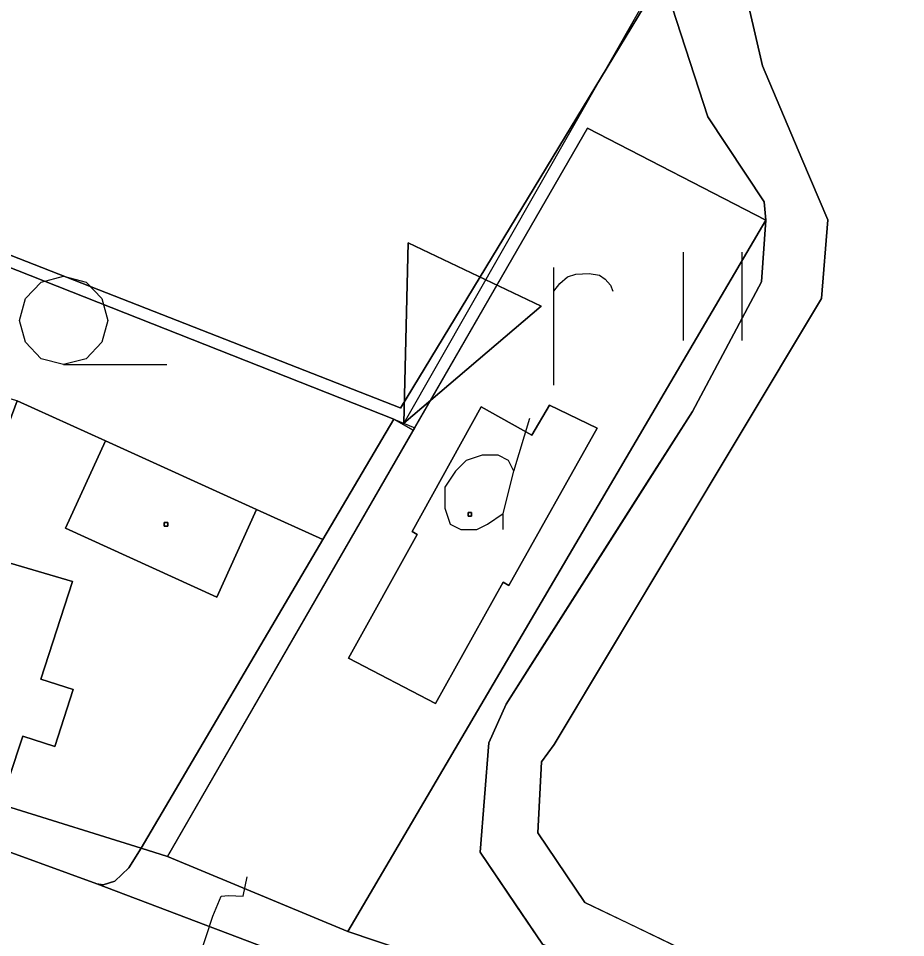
# Model space of a CAD drawing. Extents: x -645676 to -642474, y -1077513 to -1072613.
# Drawn here: x -643914.2 to -643839, y -1074638.6 to -1074560.5 of the extents above; entities that cross this region are included whole.
import ezdxf

# ---------------------------------------------------------------- set-up
doc = ezdxf.new("R2010")
doc.units = 0
for name, color, linetype in [('KN', 7, 'Continuous'), ('KULTURY_STAV', 7, 'Continuous'), ('KULTURY_ZNACKY', 7, 'Continuous'), ('Obvod_KP_', 7, 'Continuous'), ('OBVOD_PU', 7, 'Continuous'), ('PC_NAVRH', 7, 'Continuous'), ('PC_STAN_NAVRH', 7, 'Continuous'), ('PLYNOVOD', 7, 'Continuous')]:
    doc.layers.add(name, color=color, linetype=linetype)

# ---------------------------------------------------------------- blocks, each defined once
blk = doc.blocks.new('$920')
for points in [[(0, 0), (-2.8, 1.25), (-2.8, -1.25), (0, 0)], [(-2.8, 1.25), (0, 0), (-2.8, -1.25), (-2.8, 1.25)]]:
    blk.add_lwpolyline(points)
blk = doc.blocks.new('3$0400')
blk.add_lwpolyline([(0, 0), (-0.38, 0.1), (-0.65, 0.38), (-0.75, 0.75), (-0.65, 1.12), (-0.38, 1.4), (0, 1.5), (0.38, 1.4), (0.65, 1.12), (0.75, 0.75), (0.65, 0.38), (0.38, 0.1), (0, 0), (1.75, 0)])
blk = doc.blocks.new('$431')
blk.add_line((0.63, 0.99), (0.9, 1.89))
blk.add_lwpolyline([(0.45, 0), (0.45, 0.27), (0.63, 0.99), (0.54, 1.17), (0.36, 1.26), (0.09, 1.26), (-0.18, 1.17), (-0.36, 0.99), (-0.54, 0.72), (-0.54, 0.36), (-0.45, 0.09), (-0.27, 0), (0, 0), (0.18, 0.09), (0.45, 0.27)])
blk = doc.blocks.new('3$0600')
for p, q in [((-0.5, 1.5), (-0.5, 0)), ((0.5, 0), (0.5, 1.5))]:
    blk.add_line(p, q)
blk = doc.blocks.new('$479')
for points in [[(0, 0), (0, 1.27), (0, 2)], [(0, 1.6), (0.1, 1.73), (0.23, 1.84), (0.37, 1.89), (0.6, 1.9), (0.77, 1.87), (0.87, 1.8), (0.96, 1.7), (1, 1.6)]]:
    blk.add_lwpolyline(points)

msp = doc.modelspace()

# ---------------------------------------------------------------- linework, layer by layer
at = {"layer": 'KN'}
for points in [[(-643886.28, -1074638.05), (-643901.59, -1074631.68), (-643880.62, -1074595.31), (-643865.95, -1074569.86), (-643850.82, -1074577.66)], [(-643882.4, -1074594.55), (-643888.41, -1074604.77), (-643894.03, -1074602.22), (-643906.87, -1074596.39), (-643914.34, -1074593), (-643931.14, -1074588.31), (-643945.25, -1074583.81), (-643938.34, -1074572.47)], [(-643906.87, -1074596.39), (-643910.25, -1074603.83), (-643897.41, -1074609.66), (-643894.03, -1074602.22), (-643888.41, -1074604.77), (-643903.84, -1074630.99), (-643925.99, -1074624.09), (-643917.67, -1074601.89), (-643914.34, -1074593)], [(-643865.14, -1074595.34), (-643872.62, -1074608.68), (-643873.1, -1074608.41), (-643878.86, -1074618.7), (-643886.23, -1074614.85), (-643880.41, -1074604.35), (-643880.84, -1074604.1), (-643874.97, -1074593.52), (-643870.69, -1074595.92), (-643869.17, -1074593.37)], [(-643865.14, -1074595.34), (-643869.17, -1074593.37), (-643870.69, -1074595.92), (-643874.97, -1074593.52), (-643880.84, -1074604.1), (-643880.41, -1074604.35), (-643886.23, -1074614.85), (-643878.86, -1074618.7), (-643873.1, -1074608.41), (-643872.62, -1074608.68)], [(-643880.62, -1074595.31), (-643901.59, -1074631.68), (-643903.84, -1074630.99), (-643888.41, -1074604.77), (-643882.4, -1074594.55)], [(-643894.03, -1074602.22), (-643897.41, -1074609.66), (-643910.25, -1074603.83), (-643906.87, -1074596.39)], [(-643875.79, -1074602.8), (-643876.09, -1074602.8), (-643876.09, -1074602.5), (-643875.79, -1074602.5)], [(-643875.79, -1074602.8), (-643875.79, -1074602.5), (-643876.09, -1074602.5), (-643876.09, -1074602.8)], [(-643901.58, -1074603.64), (-643901.88, -1074603.64), (-643901.88, -1074603.34), (-643901.58, -1074603.34)], [(-643901.58, -1074603.64), (-643901.58, -1074603.34), (-643901.88, -1074603.34), (-643901.88, -1074603.64)], [(-643909.66, -1074608.33), (-643912.34, -1074616.64), (-643909.6, -1074617.51), (-643911.15, -1074622.35), (-643913.88, -1074621.46), (-643915.06, -1074625.07), (-643923.72, -1074622.23), (-643918.34, -1074605.81)], [(-643909.66, -1074608.33), (-643918.34, -1074605.81), (-643923.72, -1074622.23), (-643915.06, -1074625.07), (-643913.88, -1074621.46), (-643911.15, -1074622.35), (-643909.6, -1074617.51), (-643912.34, -1074616.64)]]:
    msp.add_lwpolyline(points, close=True, dxfattribs=at)
for points in [[(-644038.25, -1074608.27), (-643995.42, -1074612.43), (-643994.39, -1074613.86), (-643993.8, -1074614.11), (-643987.81, -1074614.84), (-643987.2, -1074614.63), (-643985.97, -1074613.54), (-643978.01, -1074614.74), (-643963.2, -1074617.46), (-643950.52, -1074620.18), (-643943.73, -1074621.94), (-643935.73, -1074624.39), (-643923.08, -1074628.51), (-643922.24, -1074630.43), (-643919.23, -1074631.47), (-643918.93, -1074631.43), (-643917.56, -1074630.39), (-643907.6, -1074634), (-643887.23, -1074641.74), (-643842.76, -1074658.03), (-643825, -1074663.82), (-643789.06, -1074672.02), (-643731.19, -1074682.69), (-643700.57, -1074688.77)], [(-643925.99, -1074624.09), (-643903.84, -1074630.99), (-643904.88, -1074632.64), (-643906.07, -1074633.79), (-643907.07, -1074634.1), (-643907.6, -1074634), (-643917.56, -1074630.39)], [(-643700.57, -1074688.77), (-643731.19, -1074682.69), (-643789.06, -1074672.02), (-643825, -1074663.82), (-643842.76, -1074658.03), (-643887.23, -1074641.74), (-643907.6, -1074634), (-643907.07, -1074634.1), (-643906.07, -1074633.79), (-643904.88, -1074632.64), (-643903.84, -1074630.99), (-643901.59, -1074631.68), (-643886.28, -1074638.05), (-643846.21, -1074651.59), (-643813.07, -1074662.2), (-643799.68, -1074665.05), (-643759.21, -1074673.5), (-643745.86, -1074676.14), (-643730.15, -1074676.99), (-643704.2, -1074683.02)]]:
    msp.add_lwpolyline(points, dxfattribs=at)
at = {"layer": 'KULTURY_STAV'}
for points in [[(-643789.19, -1074437.74), (-643825.46, -1074497.99), (-643857.05, -1074552.75), (-643881.82, -1074593.62), (-643881.86, -1074593.61), (-643937.87, -1074571.68), (-643938.02, -1074571.62), (-643991.28, -1074550.26), (-643993.56, -1074549.35), (-644000.58, -1074560.9), (-644006.08, -1074564.45), (-644013.86, -1074565.91), (-644023.19, -1074563.17), (-644054.15, -1074539.26), (-644078.99, -1074518.84), (-644081.77, -1074516.65), (-644081.24, -1074510.26), (-644085.96, -1074507.81), (-644114.23, -1074493.13), (-644106.39, -1074497.2), (-644113.28, -1074491.76), (-644126.83, -1074482.96), (-644165.01, -1074461.76)], [(-643829.71, -1074644.51), (-643841.47, -1074643.49), (-643843.5, -1074643.32), (-643858.11, -1074639.46), (-643866.18, -1074635.58), (-643870.17, -1074629.68), (-643869.85, -1074623.66), (-643868.79, -1074622.17), (-643853.18, -1074596.13), (-643846.1, -1074584.31), (-643845.57, -1074577.65), (-643847.77, -1074572.46), (-643851.1, -1074564.58), (-643852.81, -1074557.21), (-643851.27, -1074551.44), (-643820.66, -1074501.16)], [(-643830.05, -1074649.25), (-643842.29, -1074648.17), (-643844.12, -1074648.01), (-643844.6, -1074647.97), (-643859.61, -1074643.78), (-643862.73, -1074642.36), (-643869.77, -1074639.14), (-643872.01, -1074635.84), (-643875.07, -1074631.32), (-643874.33, -1074622.05), (-643872.86, -1074618.75), (-643870.95, -1074615.75), (-643860.72, -1074599.67), (-643857.05, -1074593.91), (-643851.19, -1074582.9), (-643850.82, -1074577.66), (-643850.97, -1074576.1), (-643855.73, -1074568.89), (-643858.78, -1074559.58), (-643857.81, -1074555.73), (-643857.05, -1074552.75), (-643837.68, -1074519.17)], [(-643838.05, -1074529.73), (-643851.27, -1074551.44), (-643852.81, -1074557.21), (-643851.1, -1074564.58), (-643847.77, -1074572.46), (-643845.57, -1074577.65), (-643846.1, -1074584.31), (-643853.18, -1074596.13), (-643861.18, -1074609.47), (-643868.79, -1074622.17), (-643869.85, -1074623.66), (-643870.17, -1074629.68), (-643866.18, -1074635.58), (-643862.49, -1074637.35), (-643858.11, -1074639.46), (-643843.5, -1074643.32), (-643842.12, -1074643.44), (-643841.47, -1074643.49), (-643829.71, -1074644.51)], [(-643991.28, -1074550.26), (-643938.02, -1074571.62), (-643937.87, -1074571.68), (-643881.86, -1074593.61), (-643881.82, -1074593.62), (-643857.05, -1074552.75)], [(-643858.78, -1074559.58), (-643855.73, -1074568.89), (-643850.97, -1074576.1), (-643850.82, -1074577.66), (-643865.95, -1074569.86), (-643880.74, -1074595.51), (-643882.4, -1074594.55), (-643938.34, -1074572.47), (-643961.52, -1074562.44), (-643991.73, -1074551.08)], [(-643865.95, -1074569.86), (-643850.82, -1074577.66), (-643886.28, -1074638.05), (-643901.59, -1074631.68), (-643880.74, -1074595.51), (-643865.95, -1074569.86)], [(-643938.34, -1074572.47), (-643882.4, -1074594.55), (-643888.41, -1074604.77), (-643894.03, -1074602.22), (-643906.87, -1074596.39), (-643914.34, -1074593), (-643917.67, -1074601.89), (-643934.15, -1074596.71), (-643934.64, -1074598.08), (-643950.6, -1074593.34), (-643945.25, -1074583.81), (-643938.34, -1074572.47)], [(-643850.82, -1074577.66), (-643851.19, -1074582.9), (-643857.05, -1074593.91), (-643872.86, -1074618.75), (-643874.33, -1074622.05), (-643875.07, -1074631.32), (-643869.77, -1074639.14), (-643859.61, -1074643.78), (-643844.6, -1074647.97), (-643844.12, -1074648.01), (-643830.05, -1074649.25), (-643826.75, -1074650.41), (-643824.22, -1074654.37), (-643824.63, -1074658.5), (-643846.21, -1074651.59), (-643886.28, -1074638.05), (-643850.82, -1074577.66)], [(-643969.9, -1074581.23), (-643962.54, -1074583.15), (-643945.25, -1074583.81), (-643950.6, -1074593.34), (-643934.64, -1074598.08), (-643934.15, -1074596.71), (-643917.67, -1074601.89), (-643914.34, -1074593), (-643906.87, -1074596.39), (-643894.03, -1074602.22), (-643888.41, -1074604.77), (-643903.84, -1074630.99), (-643925.99, -1074624.09), (-643942.33, -1074619.15), (-643962.4, -1074614.32), (-643977.18, -1074611.61), (-643971.67, -1074588), (-643969.9, -1074581.23)], [(-643869.17, -1074593.37), (-643865.14, -1074595.34), (-643872.62, -1074608.68), (-643873.1, -1074608.41), (-643878.86, -1074618.7), (-643886.23, -1074614.85), (-643880.41, -1074604.35), (-643880.84, -1074604.1), (-643874.97, -1074593.52), (-643870.69, -1074595.92), (-643869.17, -1074593.37)], [(-643869.17, -1074593.37), (-643870.69, -1074595.92), (-643874.97, -1074593.52), (-643880.84, -1074604.1), (-643880.41, -1074604.35), (-643886.23, -1074614.85), (-643878.86, -1074618.7), (-643873.1, -1074608.41), (-643872.62, -1074608.68), (-643865.14, -1074595.34), (-643869.17, -1074593.37)], [(-644011.22, -1074608.04), (-643988.48, -1074610.4), (-643977.18, -1074611.61), (-643962.4, -1074614.32), (-643942.33, -1074619.15), (-643925.99, -1074624.09), (-643903.84, -1074630.99), (-643888.41, -1074604.77), (-643882.4, -1074594.55), (-643880.74, -1074595.51), (-643901.59, -1074631.68), (-643886.28, -1074638.05), (-643872.37, -1074642.75), (-643862.9, -1074645.95), (-643846.21, -1074651.59), (-643842.45, -1074652.79), (-643824.63, -1074658.5)]]:
    msp.add_lwpolyline(points, dxfattribs=at)
at = {"layer": 'Obvod_KP_'}
msp.add_lwpolyline([(-644004.87, -1074567.72), (-644001.9, -1074569.38), (-644001.59, -1074569.55), (-644001, -1074569.87), (-643961.52, -1074562.44), (-643938.34, -1074572.47), (-643882.4, -1074594.55), (-643880.62, -1074595.31), (-643865.95, -1074569.86), (-643850.82, -1074577.66), (-643886.28, -1074638.05), (-643846.21, -1074651.59), (-643813.07, -1074662.2), (-643799.68, -1074665.05), (-643759.21, -1074673.5), (-643745.86, -1074676.14), (-643730.15, -1074676.99), (-643712.93, -1074647.72)], dxfattribs=at)
at = {"layer": 'OBVOD_PU'}
msp.add_lwpolyline([(-644004.87, -1074567.72), (-644001.9, -1074569.38), (-644001.59, -1074569.55), (-644001, -1074569.87), (-643961.52, -1074562.44), (-643938.34, -1074572.47), (-643882.4, -1074594.55), (-643880.62, -1074595.31), (-643865.95, -1074569.86), (-643850.82, -1074577.66), (-643886.28, -1074638.05), (-643846.21, -1074651.59), (-643813.07, -1074662.2), (-643799.68, -1074665.05), (-643759.21, -1074673.5), (-643745.86, -1074676.14), (-643730.15, -1074676.99), (-643712.93, -1074647.72)], dxfattribs=at)
at = {"layer": 'PC_NAVRH'}
msp.add_lwpolyline([(-643805.04, -1074468.38), (-643817.28, -1074483.88), (-643847.14, -1074534.58), (-643881.55, -1074594.91)], dxfattribs=at)
at = {"layer": 'PLYNOVOD'}
for p, q in [((-643895.17, -1074635.06), (-643894.85, -1074633.42)), ((-643897.76, -1074636.75), (-643897.05, -1074635.05)), ((-643897.05, -1074635.05), (-643896.42, -1074635)), ((-643896.42, -1074635), (-643895.17, -1074635.06)), ((-643900.86, -1074646.35), (-643897.76, -1074636.75))]:
    msp.add_line(p, q, dxfattribs=at)

# ---------------------------------------------------------------- block references
at = {"layer": 'KULTURY_ZNACKY', "xscale": 5, "yscale": 5}
for name, p in [('3$0600', (-643855.33, -1074587.88)), ('$479', (-643868.8, -1074591.69)), ('3$0400', (-643910.41, -1074589.93)), ('$431', (-643875.35, -1074603.93))]:
    msp.add_blockref(name, p, dxfattribs=at)
at = {"layer": 'PC_STAN_NAVRH', "xscale": 5, "yscale": 5, "rotation": -115.50751400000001}
msp.add_blockref('$920', (-643881.55, -1074594.91), dxfattribs=at)

doc.saveas('drawing.dxf')
